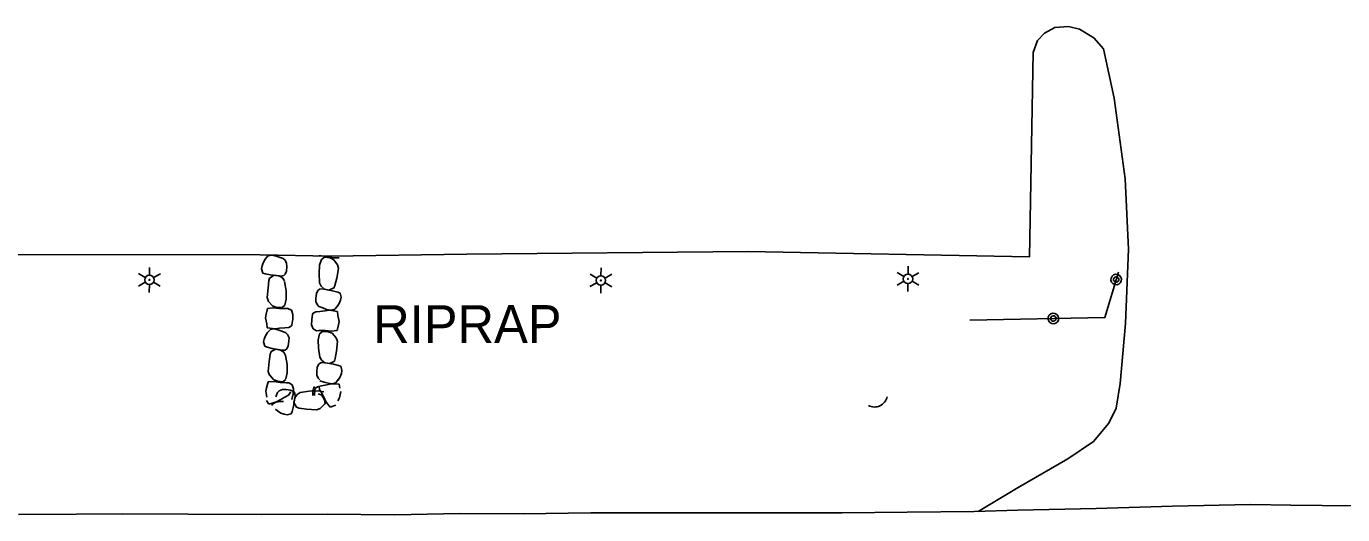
# Model space of a CAD drawing. Extents: x 588843 to 2552415, y 180129 to 269402.
# Drawn here: x 593545.7 to 593754.5, y 184001.8 to 184079.3 of the extents above; entities that cross this region are included whole.
import ezdxf

# ---------------------------------------------------------------- set-up
doc = ezdxf.new("R2010")
doc.units = 0
for name, color, linetype in [('Default', 7, 'Continuous'), ('E_BMGRD_P', 7, 'Continuous'), ('E_DRN', 7, 'Continuous'), ('E_DRN_RipRap', 7, 'Continuous'), ('E_DRN_RipRap_Text', 7, 'Continuous'), ('E_DWY', 7, 'Continuous'), ('E_LTG', 7, 'Continuous'), ('E_RDWY_Gravel', 7, 'Continuous')]:
    doc.layers.add(name, color=color, linetype=linetype)

# ---------------------------------------------------------------- blocks, each defined once
blk = doc.blocks.new('LPOL')
at = {"layer": 'Default'}
for p, q in [((-4, 0), (-1.5, 0)), ((-0.75, 1.3), (-2, 3.46)), ((0.75, 1.3), (2, 3.46)), ((1.5, 0), (4, 0)), ((-2, -3.46), (-0.75, -1.3)), ((2, -3.46), (0.75, -1.3))]:
    blk.add_line(p, q, dxfattribs=at)
for radius in [1.5, 1.5, 1.5, 0.125]:
    blk.add_circle((0, 0), radius, dxfattribs=at)
blk = doc.blocks.new('CULV2')
at = {"layer": 'E_DRN'}
blk.add_arc((19.7, 14.8), 24.6, 216.8699, 323.1301, dxfattribs=at)
blk = doc.blocks.new('RIPRT')
at = {"layer": 'E_DRN_RipRap_Text'}
blk.add_text('RIPRAP', height=12, dxfattribs=at).set_placement((-0.14, -3.59))

msp = doc.modelspace()

# ---------------------------------------------------------------- linework, layer by layer
at = {"layer": 'E_BMGRD_P'}
msp.add_lwpolyline([(593718.91, 184040.22), (593716.78, 184033.04), (593695.34, 184032.62)], dxfattribs=at)
for centre, major_axis in [((593718.57, 184039.07), (0.239, 0.808)), ((593718.57, 184039.07), (0.121, 0.407)), ((593708.6, 184032.88), (-0.239, -0.808)), ((593708.6, 184032.88), (-0.121, -0.407))]:
    msp.add_ellipse(centre, major_axis=major_axis, ratio=0.999917, dxfattribs=at)
at = {"layer": 'E_DRN_RipRap'}
for p, q in [((593583.82, 184042.65), (593583.94, 184042.79)), ((593583.94, 184042.79), (593584.48, 184042.94)), ((593584.48, 184042.94), (593585.15, 184042.83)), ((593585.15, 184042.83), (593585.77, 184042.64)), ((593592.07, 184042.83), (593592.44, 184042.83)), ((593592.44, 184042.83), (593593.43, 184042.72)), ((593583, 184040.75), (593583.07, 184041.23)), ((593583.21, 184040.09), (593583, 184040.75)), ((593583.07, 184041.23), (593583.24, 184041.74)), ((593583.24, 184041.74), (593583.54, 184042.29)), ((593583.54, 184042.29), (593583.82, 184042.65)), ((593585.77, 184042.64), (593586.44, 184042.43)), ((593586.44, 184042.43), (593586.72, 184042.17)), ((593586.72, 184042.17), (593586.97, 184041.69)), ((593586.99, 184041.14), (593586.94, 184040.4)), ((593586.97, 184041.69), (593586.99, 184041.14)), ((593592.11, 184040.02), (593592.19, 184041.35)), ((593592.19, 184041.35), (593592.5, 184042.27)), ((593592.5, 184042.27), (593593, 184042.63)), ((593593, 184042.63), (593593.86, 184042.51)), ((593593.43, 184042.72), (593594.39, 184042.54)), ((593593.86, 184042.51), (593594.46, 184042.19)), ((593594.39, 184042.54), (593595.33, 184042.54)), ((593594.46, 184042.19), (593595.06, 184041.43)), ((593595.19, 184040.82), (593594.91, 184039.27)), ((593595.06, 184041.43), (593595.19, 184040.82)), ((593583.58, 184039.99), (593583.21, 184040.09)), ((593584.41, 184039.81), (593583.58, 184039.99)), ((593584.05, 184037.72), (593584.17, 184038.9)), ((593584.17, 184038.9), (593584.27, 184039.3)), ((593584.27, 184039.3), (593584.99, 184039.75)), ((593586, 184039.62), (593584.41, 184039.81)), ((593585.77, 184039.65), (593584.99, 184039.75)), ((593586.29, 184039.33), (593585.77, 184039.65)), ((593586.5, 184039.69), (593586, 184039.62)), ((593586.61, 184038.86), (593586.29, 184039.33)), ((593586.74, 184039.92), (593586.5, 184039.69)), ((593586.65, 184038.74), (593586.88, 184037.28)), ((593586.94, 184040.4), (593586.74, 184039.92)), ((593592.2, 184038.54), (593592.11, 184040.02)), ((593594.91, 184039.27), (593594.61, 184038.11)), ((593583.88, 184036.2), (593584.02, 184037.77)), ((593586.88, 184037.28), (593586.92, 184035.95)), ((593591.6, 184036.14), (593591.7, 184036.87)), ((593591.7, 184036.87), (593591.93, 184037.34)), ((593591.93, 184037.34), (593592.19, 184037.55)), ((593592.19, 184037.55), (593592.69, 184037.58)), ((593592.2, 184038.54), (593592.45, 184038.03)), ((593592.45, 184038.03), (593592.91, 184037.62)), ((593592.69, 184037.58), (593594.26, 184037.28)), ((593592.92, 184037.53), (593593.69, 184037.38)), ((593594.44, 184037.78), (593593.69, 184037.38)), ((593594.26, 184037.28), (593595.08, 184037.05)), ((593594.61, 184038.11), (593594.44, 184037.73)), ((593595.08, 184037.05), (593595.45, 184036.93)), ((593595.45, 184036.93), (593595.61, 184036.26)), ((593583.91, 184034.48), (593583.71, 184033.57)), ((593584.08, 184035.61), (593583.88, 184036.2)), ((593584.85, 184034.57), (593583.91, 184034.48)), ((593584.74, 184034.91), (593584.08, 184035.61)), ((593585.37, 184034.66), (593584.74, 184034.91)), ((593585.82, 184034.48), (593584.85, 184034.57)), ((593586.24, 184034.62), (593585.37, 184034.66)), ((593586.81, 184034.47), (593585.82, 184034.48)), ((593586.7, 184035.01), (593586.24, 184034.62)), ((593586.92, 184035.95), (593586.7, 184035.01)), ((593587.18, 184034.5), (593586.81, 184034.47)), ((593587.74, 184034.19), (593587.18, 184034.5)), ((593591.58, 184035.59), (593591.6, 184036.14)), ((593591.8, 184035.11), (593591.58, 184035.59)), ((593592.06, 184034.82), (593591.8, 184035.11)), ((593592.72, 184034.57), (593592.06, 184034.82)), ((593593.32, 184034.34), (593592.72, 184034.57)), ((593594.66, 184034.43), (593594.53, 184034.3)), ((593594.97, 184034.77), (593594.66, 184034.43)), ((593595.3, 184035.29), (593594.97, 184034.77)), ((593595.51, 184035.79), (593595.3, 184035.29)), ((593595.61, 184036.26), (593595.51, 184035.79)), ((593583.71, 184033.57), (593583.64, 184033.02)), ((593583.64, 184033.02), (593583.81, 184032.06)), ((593587.98, 184033.54), (593587.74, 184034.19)), ((593587.82, 184031.85), (593587.96, 184032.79)), ((593587.96, 184032.79), (593587.98, 184033.54)), ((593590.96, 184032.66), (593590.94, 184031.91)), ((593591.1, 184033.59), (593590.96, 184032.66)), ((593591.18, 184033.72), (593591.1, 184033.59)), ((593591.6, 184033.96), (593591.18, 184033.72)), ((593592.22, 184034.02), (593591.6, 184033.96)), ((593593.09, 184034.11), (593592.22, 184034.02)), ((593593.77, 184034.19), (593593.09, 184034.11)), ((593593.98, 184034.19), (593593.32, 184034.34)), ((593595.03, 184034.02), (593593.77, 184034.19)), ((593594.53, 184034.3), (593593.98, 184034.19)), ((593595.11, 184033.37), (593595.03, 184034.02)), ((593595.28, 184032.41), (593595.11, 184033.37)), ((593595.21, 184031.87), (593595.28, 184032.41)), ((593583.62, 184030.13), (593583.96, 184030.65)), ((593583.81, 184032.06), (593583.9, 184031.4)), ((593583.9, 184031.4), (593585.15, 184031.24)), ((593583.96, 184030.65), (593584.27, 184030.99)), ((593584.27, 184030.99), (593584.4, 184031.12)), ((593584.4, 184031.12), (593584.95, 184031.24)), ((593584.95, 184031.24), (593585.6, 184031.09)), ((593585.15, 184031.24), (593585.83, 184031.33)), ((593585.6, 184031.09), (593586.21, 184030.86)), ((593585.83, 184031.33), (593586.7, 184031.41)), ((593586.21, 184030.86), (593586.86, 184030.61)), ((593586.7, 184031.41), (593587.33, 184031.48)), ((593586.86, 184030.61), (593587.13, 184030.33)), ((593587.13, 184030.33), (593587.35, 184029.83)), ((593587.33, 184031.48), (593587.74, 184031.72)), ((593587.74, 184031.72), (593587.82, 184031.85)), ((593590.94, 184031.91), (593591.18, 184031.26)), ((593591.18, 184031.26), (593591.73, 184030.95)), ((593591.73, 184030.95), (593592.1, 184030.98)), ((593591.99, 184029.5), (593592.21, 184030.44)), ((593592.1, 184030.98), (593593.1, 184030.97)), ((593592.21, 184030.44), (593592.68, 184030.83)), ((593592.68, 184030.83), (593593.54, 184030.79)), ((593593.1, 184030.97), (593594.06, 184030.87)), ((593593.54, 184030.79), (593594.17, 184030.54)), ((593594.06, 184030.87), (593595.01, 184030.96)), ((593594.17, 184030.54), (593594.84, 184029.84)), ((593595.01, 184030.96), (593595.21, 184031.87)), ((593583.32, 184029.16), (593583.42, 184029.63)), ((593583.49, 184028.48), (593583.32, 184029.16)), ((593583.42, 184029.63), (593583.62, 184030.13)), ((593583.86, 184028.36), (593583.49, 184028.48)), ((593584.67, 184028.13), (593583.86, 184028.36)), ((593586.25, 184027.84), (593584.67, 184028.13)), ((593587.23, 184028.56), (593587, 184028.08)), ((593587.33, 184029.29), (593587.23, 184028.56)), ((593587.35, 184029.83), (593587.33, 184029.29)), ((593592.02, 184028.18), (593591.99, 184029.5)), ((593592.25, 184026.73), (593592.02, 184028.18)), ((593594.84, 184029.84), (593595.02, 184029.25)), ((593595.02, 184029.25), (593594.88, 184027.69)), ((593584.04, 184024.5), (593584.18, 184026.07)), ((593584.18, 184026.07), (593584.37, 184027.24)), ((593584.37, 184027.24), (593584.5, 184027.63)), ((593584.5, 184027.63), (593585.25, 184028.03)), ((593586.01, 184027.88), (593585.25, 184028.03)), ((593586.51, 184027.53), (593586.01, 184027.88)), ((593586.75, 184027.87), (593586.25, 184027.84)), ((593586.81, 184027.04), (593586.51, 184027.53)), ((593587, 184028.08), (593586.75, 184027.87)), ((593586.81, 184027.04), (593587.04, 184025.58)), ((593592.25, 184026.73), (593592.54, 184026.24)), ((593592.55, 184026.22), (593593.05, 184025.87)), ((593594.56, 184026.14), (593593.82, 184025.73)), ((593594.68, 184026.53), (593594.56, 184026.14)), ((593594.88, 184027.69), (593594.69, 184026.52)), ((593584.23, 184023.9), (593584.04, 184024.5)), ((593587.08, 184024.25), (593586.86, 184023.31)), ((593587.04, 184025.58), (593587.08, 184024.25)), ((593591.74, 184023.9), (593591.75, 184024.45)), ((593591.75, 184024.45), (593591.84, 184025.18)), ((593591.84, 184025.18), (593592.06, 184025.66)), ((593592.06, 184025.66), (593592.32, 184025.87)), ((593592.32, 184025.87), (593592.81, 184025.91)), ((593592.81, 184025.91), (593594.39, 184025.64)), ((593593.05, 184025.87), (593593.82, 184025.73)), ((593594.39, 184025.64), (593595.21, 184025.42)), ((593595.21, 184025.42), (593595.58, 184025.3)), ((593595.66, 184024.15), (593595.47, 184023.65)), ((593595.58, 184025.3), (593595.75, 184024.63)), ((593595.75, 184024.63), (593595.66, 184024.15)), ((593583.79, 184021.91), (593583.69, 184021.37)), ((593584.03, 184022.82), (593583.79, 184021.91)), ((593584.97, 184022.87), (593584.03, 184022.82)), ((593584.88, 184023.21), (593584.25, 184023.94)), ((593585.5, 184022.93), (593584.88, 184023.21)), ((593585.94, 184022.73), (593584.97, 184022.87)), ((593586.36, 184022.85), (593585.5, 184022.93)), ((593586.93, 184022.68), (593585.94, 184022.73)), ((593586.84, 184023.23), (593586.36, 184022.85)), ((593587.3, 184022.69), (593586.93, 184022.68)), ((593587.84, 184022.36), (593587.3, 184022.69)), ((593588.05, 184021.7), (593587.84, 184022.36)), ((593591.41, 184022.09), (593591.12, 184021.39)), ((593591.88, 184022.06), (593591.48, 184021.78)), ((593591.96, 184023.41), (593591.74, 184023.9)), ((593592.49, 184022.18), (593591.88, 184022.06)), ((593592.23, 184023.13), (593591.96, 184023.41)), ((593592.13, 184022.22), (593592.16, 184021.59)), ((593592.93, 184022.78), (593592.25, 184022.97)), ((593593.34, 184022.35), (593592.49, 184022.18)), ((593593.55, 184022.61), (593592.93, 184022.78)), ((593594.01, 184022.51), (593593.34, 184022.35)), ((593594.22, 184022.53), (593593.55, 184022.61)), ((593595.28, 184022.46), (593594.01, 184022.51)), ((593594.76, 184022.69), (593594.22, 184022.53)), ((593594.87, 184022.83), (593594.76, 184022.69)), ((593595.15, 184023.21), (593594.87, 184022.83)), ((593595.47, 184023.65), (593595.14, 184023.12)), ((593595.43, 184021.82), (593595.28, 184022.46)), ((593583.69, 184021.37), (593583.82, 184020.4)), ((593583.79, 184019.88), (593584.13, 184019.31)), ((593585.28, 184020.46), (593585.52, 184021.12)), ((593585.35, 184019.65), (593585.94, 184020)), ((593585.52, 184021.12), (593585.8, 184021.39)), ((593585.8, 184021.39), (593586.29, 184021.61)), ((593585.94, 184020), (593586.7, 184020.42)), ((593586.29, 184021.61), (593586.84, 184021.6)), ((593586.7, 184020.42), (593587.26, 184020.72)), ((593586.84, 184021.6), (593587.58, 184021.52)), ((593587.26, 184020.72), (593587.54, 184021.1)), ((593587.54, 184021.1), (593587.56, 184021.25)), ((593587.58, 184021.52), (593588.06, 184021.3)), ((593587.82, 184020.01), (593588, 184020.94)), ((593588, 184020.94), (593588.05, 184021.7)), ((593588.31, 184020.55), (593588.05, 184018.97)), ((593588.06, 184021.3), (593588.27, 184021.04)), ((593588.27, 184020.31), (593588.13, 184019.55)), ((593588.27, 184021.04), (593588.31, 184020.55)), ((593588.62, 184020.81), (593588.27, 184020.31)), ((593589.11, 184021.12), (593588.62, 184020.81)), ((593589.11, 184021.12), (593590.57, 184021.37)), ((593590.57, 184021.37), (593591.9, 184021.43)), ((593591.12, 184021.39), (593591.12, 184020.69)), ((593591.42, 184021.64), (593591.37, 184020.69)), ((593591.48, 184021.78), (593591.42, 184021.64)), ((593591.9, 184021.43), (593592.85, 184021.23)), ((593591.96, 184020.91), (593592.54, 184020.72)), ((593592.16, 184021.59), (593592.37, 184021.29)), ((593592.37, 184021.29), (593592.87, 184020.43)), ((593592.54, 184020.72), (593592.96, 184019.96)), ((593592.87, 184020.43), (593593.3, 184019.56)), ((593592.96, 184019.96), (593593.07, 184019.29)), ((593595.1, 184019.83), (593595.36, 184020.32)), ((593595.36, 184020.32), (593595.55, 184021.28)), ((593584.13, 184019.31), (593585.35, 184019.65)), ((593584.63, 184019.08), (593584.7, 184019.25)), ((593584.7, 184019.25), (593585.16, 184019.57)), ((593585.16, 184019.57), (593585.82, 184019.69)), ((593585.53, 184018.22), (593585.18, 184018.52)), ((593586.06, 184017.89), (593585.53, 184018.22)), ((593585.82, 184019.69), (593586.47, 184019.72)), ((593586.56, 184017.7), (593586.06, 184017.89)), ((593587.04, 184017.61), (593586.56, 184017.7)), ((593587.71, 184017.78), (593587.04, 184017.61)), ((593587.83, 184018.15), (593587.71, 184017.78)), ((593588.05, 184018.97), (593587.83, 184018.15)), ((593588.55, 184018.8), (593588.13, 184019.55)), ((593588.94, 184018.68), (593588.55, 184018.8)), ((593590.13, 184018.51), (593588.94, 184018.68)), ((593591.7, 184018.4), (593590.13, 184018.51)), ((593592.3, 184018.6), (593591.7, 184018.4)), ((593592.99, 184019.27), (593592.3, 184018.6)), ((593593.3, 184019.56), (593593.87, 184018.8)), ((593593.87, 184018.8), (593594.75, 184019.11))]:
    msp.add_line(p, q, dxfattribs=at)
at = {"layer": 'E_DWY'}
msp.add_lwpolyline([(593696.66, 184002.28), (593703, 184006.09), (593710.92, 184010.6), (593714.99, 184013.39), (593717.42, 184016.28), (593718.59, 184018.66), (593719.22, 184022.56), (593720.03, 184032.09), (593720.5, 184043.89), (593720, 184055.05), (593718.25, 184067.85), (593716.55, 184075.69), (593715.04, 184077.41), (593712.76, 184078.8), (593710.98, 184079.26), (593708.86, 184079.08), (593707.21, 184078.18), (593706.07, 184077), (593705.39, 184075.1), (593704.83, 184042.7), (593660.15, 184043.51), (593615.54, 184043.08), (593593.94, 184042.76), (593582.78, 184042.97), (593543.17, 184043.07)], dxfattribs=at)
at = {"layer": 'E_RDWY_Gravel'}
msp.add_lwpolyline([(593756.19, 184003.16), (593746.29, 184003.26), (593739.87, 184003.36), (593727.51, 184003.08), (593715.39, 184002.72), (593702.96, 184002.46), (593696.02, 184002.26), (593685.39, 184002.13), (593675.08, 184002.07), (593664.12, 184002.04), (593653.52, 184002.06), (593643.51, 184002.02), (593635.23, 184002.03), (593624.48, 184001.9), (593614.42, 184001.94), (593604.13, 184001.75), (593593.38, 184001.82), (593583.06, 184001.76), (593571.33, 184001.84), (593561.01, 184001.89), (593553.63, 184001.81), (593544.45, 184001.8)], dxfattribs=at)

# ---------------------------------------------------------------- block references
at = {"layer": 'E_DRN', "xscale": 0.08351938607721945, "yscale": 0.08351938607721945, "rotation": 25.314016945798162}
msp.add_blockref('CULV2', (593679.26, 184019.07), dxfattribs=at)
at = {"layer": 'E_DRN_RipRap_Text', "xscale": 0.5, "yscale": 0.5, "rotation": 0.06972781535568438}
msp.add_blockref('RIPRT', (593600.78, 184030.78), dxfattribs=at)
at = {"layer": 'E_LTG', "xscale": 0.5, "yscale": 0.5, "rotation": -90.44645755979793}
for p in [(593565.2, 184039.01), (593636.83, 184038.93), (593685.54, 184039.17)]:
    msp.add_blockref('LPOL', p, dxfattribs=at)

doc.saveas('drawing.dxf')
